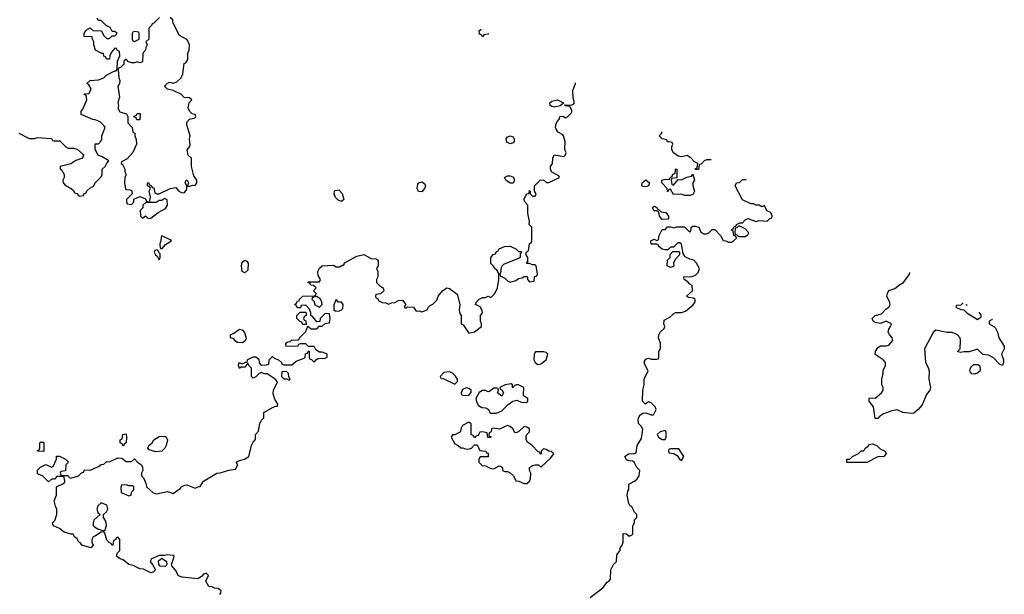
# Model space of a CAD drawing. Header units: inches. Extents: x 2380053 to 2584298, y 380219 to 546618.
# Tile 718 of 788: x 2525300 to 2532425, y 492973 to 497131. Entities that reach past the tile are written whole.
import ezdxf

# ---------------------------------------------------------------- set-up
doc = ezdxf.new("R2010")
doc.units = ezdxf.units.IN
doc.header["$MEASUREMENT"] = 0
doc.layers.add('C5429', color=7, linetype='Continuous')
doc.layers.add('C5439', color=7, linetype='Continuous')

msp = doc.modelspace()

# ---------------------------------------------------------------- linework, layer by layer
at = {"layer": 'C5429', "color": 2}
for points, elevation in [([(2525294, 496310), (2525370, 496272), (2525410, 496271.3), (2525430, 496278), (2525530, 496272), (2525538, 496258), (2525550, 496254), (2525590, 496254), (2525634, 496210), (2525650, 496202), (2525690, 496202), (2525715.3, 496195.3), (2525758, 496158), (2525762, 496150), (2525754, 496130), (2525706.8, 496113.2), (2525670, 496089), (2525594, 496070), (2525594, 496050), (2525603.6, 496043.6), (2525622, 496010), (2525622, 495990), (2525612, 495970), (2525614, 495950), (2525631.6, 495931.6), (2525674, 495910), (2525692.7, 495892.7), (2525698, 495878), (2525712.7, 495872.7), (2525730, 495854), (2525762, 495858), (2525767.3, 495872.7), (2525782, 495878), (2525787.3, 495892.7), (2525807.3, 495912.7), (2525834.6, 495925.4), (2525850, 495954), (2525890, 495994), (2525898, 496010), (2525898, 496050), (2525918, 496070), (2525930, 496094), (2525946, 496110), (2525898, 496138), (2525868, 496150), (2525847.3, 496192.7), (2525847.3, 496232.7), (2525870, 496234), (2525890, 496254), (2525894.6, 496265.4), (2525895.3, 496290), (2525918, 496350), (2525910, 496366), (2525886, 496390), (2525870, 496398), (2525847.3, 496407.3), (2525830, 496408), (2525746, 496446), (2525746, 496470), (2525756.4, 496483.6), (2525786, 496550), (2525782, 496582), (2525766, 496590), (2525770, 496594), (2525802, 496598), (2525818, 496630), (2525800.4, 496660.4), (2525786, 496670), (2525810, 496691), (2525870, 496696), (2525910, 496711.3), (2525930, 496731), (2525990, 496762), (2525998, 496762), (2526006, 496770), (2526008.4, 496831.6), (2526026, 496870), (2526022, 496902), (2526007.3, 496907.3), (2526002, 496922), (2525990, 496926), (2525963.6, 496896.4), (2525952, 496870), (2525950, 496846), (2525930, 496846), (2525922, 496862), (2525910, 496866), (2525906, 496886), (2525894, 496886), (2525848.7, 496910), (2525838, 496950), (2525838, 496970), (2525826, 496994), (2525826, 497006), (2525768, 497010), (2525768, 497030), (2525778, 497050), (2525790, 497062), (2525810, 497072), (2525830, 497054), (2525891.6, 497051.6), (2525910, 497014), (2525930, 496994), (2525950, 496994), (2525970, 497014), (2525990, 497014), (2526006, 497030), (2525990, 497046), (2525970, 497046), (2525954, 497074), (2525926, 497090), (2525890, 497126), (2525870, 497126), (2525862, 497142)], 46), ([(2526312.7, 497147.3), (2526270, 497106), (2526258, 497102), (2526254, 497090), (2526234, 497070), (2526234, 496990), (2526214, 496970), (2526222, 496950), (2526212, 496930), (2526211.3, 496910), (2526192, 496890), (2526190, 496826), (2526170, 496818), (2526150, 496826), (2526130, 496818), (2526110, 496818), (2526087.3, 496827.3), (2526070, 496846), (2526054, 496830), (2526054, 496810), (2526030, 496786), (2526018, 496782), (2526014, 496770), (2526018, 496710), (2526024.7, 496690), (2526022, 496670), (2526011.3, 496650), (2526022.8, 496570), (2526011.1, 496531.1), (2526014.8, 496510), (2526011, 496490), (2526024, 496464), (2526074, 496450), (2526082, 496430), (2526083.6, 496383.6), (2526114, 496350), (2526118, 496318), (2526134, 496310), (2526134, 496290), (2526143.6, 496263.6), (2526144.7, 496230), (2526118, 496170), (2526076.9, 496123.1), (2526038, 496102), (2526034, 496090), (2526043.6, 496083.6), (2526062, 496050), (2526062, 496030), (2526072, 496010), (2526062, 495990), (2526058, 495950), (2526066, 495906), (2526070, 495902), (2526099.6, 495899.6), (2526110, 495894), (2526112.7, 495887.3), (2526114, 495870), (2526074, 495830), (2526074, 495810), (2526078, 495798), (2526110, 495794), (2526126, 495810), (2526127.3, 495832.7), (2526170, 495852), (2526210, 495834), (2526218, 495818), (2526230, 495814), (2526242, 495818), (2526248, 495850), (2526238, 495890), (2526246, 495910), (2526242, 495922), (2526226, 495930), (2526226, 495950), (2526228.9, 495951.1), (2526234, 495950), (2526238, 495938), (2526254, 495930), (2526258, 495918), (2526270, 495914), (2526278, 495878), (2526292, 495872), (2526310, 495871.3), (2526389.5, 495910.5), (2526430, 495916), (2526452, 495890), (2526470, 495881), (2526490, 495878), (2526505.2, 495894.8), (2526509.2, 495910), (2526508.9, 495928.9), (2526498, 495950), (2526506, 495970), (2526511.1, 495971.1), (2526522, 495950), (2526514, 495930), (2526523.6, 495923.6), (2526550, 495934), (2526570, 495932), (2526582, 495950), (2526582, 495970), (2526560.2, 496000.2), (2526544, 496070), (2526544, 496130), (2526519.3, 496150), (2526512.7, 496190), (2526528.7, 496210), (2526533.6, 496226.4), (2526529, 496270), (2526533.2, 496290), (2526509, 496370), (2526508.7, 496390), (2526529.1, 496410.9), (2526570, 496422), (2526575.3, 496430), (2526570, 496446), (2526548.9, 496448.9), (2526530, 496468), (2526519, 496490), (2526526, 496530), (2526546, 496550), (2526530, 496566), (2526490, 496568), (2526470, 496588.7), (2526410, 496618), (2526369.3, 496629.3), (2526348, 496650), (2526368.9, 496671.1), (2526390, 496678), (2526410, 496671.3), (2526438, 496682), (2526468.9, 496711.1), (2526480.4, 496739.6), (2526490, 496814), (2526502, 496818), (2526516.4, 496843.6), (2526518, 496890), (2526526, 496910), (2526528, 496950), (2526518, 496978), (2526510, 496988), (2526456.4, 497016.4), (2526408.7, 497110), (2526408, 497130), (2526390, 497148)], 46), ([(2528650, 497006), (2528642, 497022), (2528627.3, 497027.3), (2528626, 497050), (2528638.7, 497062.7)], 42), ([(2528694, 497031.3), (2528694, 497030), (2528690, 497026), (2528658, 497022), (2528650, 497006)], 42), ([(2526748, 492972), (2526756.4, 492983.6), (2526758, 492998), (2526736.4, 493016.4), (2526710, 493018), (2526690, 493028), (2526669, 493029), (2526648, 493068), (2526666, 493110), (2526650, 493126), (2526630, 493118), (2526616.9, 493103.1), (2526590, 493086), (2526476.4, 493096.4), (2526450, 493106), (2526428.9, 493148.9), (2526400.4, 493180.4), (2526398, 493190), (2526416.4, 493236.4), (2526418, 493250), (2526410, 493255.3), (2526370, 493259), (2526350, 493254), (2526310, 493255.3), (2526254, 493230), (2526244.7, 493210), (2526262, 493190), (2526282, 493150), (2526265.4, 493134.6), (2526250, 493129), (2526195.5, 493155.5), (2526170, 493157.2), (2526122, 493182), (2526090, 493189.2), (2526050, 493224), (2526028, 493230), (2526002, 493250), (2526007.3, 493272.7), (2526026, 493290), (2526026, 493370), (2526010, 493386), (2525998, 493382), (2525992.7, 493367.3), (2525978, 493362), (2525974, 493330), (2525970, 493326), (2525962, 493342), (2525950, 493346), (2525930, 493366), (2525916.4, 493416.4), (2525910, 493426), (2525890, 493422), (2525850, 493395.3), (2525831.6, 493388.4), (2525822, 493370), (2525822, 493350), (2525831.1, 493328.9), (2525814, 493310), (2525750, 493328.7), (2525742, 493342), (2525728.7, 493350), (2525715.3, 493375.3), (2525698, 493390), (2525688.4, 493408.4), (2525671.6, 493408.4), (2525622, 493422), (2525588.9, 493448.9), (2525546, 493470), (2525540.4, 493480.4), (2525538, 493490), (2525553.6, 493506.4), (2525569, 493550), (2525569, 493590), (2525559, 493610), (2525548.7, 493650), (2525566, 493690), (2525566, 493750), (2525622, 493778), (2525626, 493790), (2525622, 493822), (2525610, 493826), (2525570, 493826), (2525552.7, 493807.3), (2525530, 493806), (2525510, 493786), (2525466, 493830), (2525430, 493846), (2525428.4, 493871.6), (2525450, 493894), (2525490, 493912), (2525530, 493894), (2525542, 493898), (2525566, 493950), (2525567.3, 493972.7), (2525587.3, 493972.7), (2525631.6, 493951.6), (2525654, 493930), (2525634, 493910), (2525632.7, 493867.3), (2525598, 493862), (2525594, 493850), (2525598, 493838), (2525610, 493834), (2525650, 493834), (2525658, 493818), (2525670, 493814), (2525726, 493830), (2525747.3, 493852.7), (2525762, 493858), (2525770, 493874), (2525810, 493872), (2525870, 493898), (2525890, 493912), (2525910, 493914), (2525930, 493934), (2525950, 493932), (2526010, 493962), (2526039.6, 493959.6), (2526070, 493934), (2526110, 493934), (2526130, 493954), (2526152, 493930), (2526182, 493910), (2526190, 493894), (2526192, 493870), (2526182, 493850), (2526182, 493830), (2526195.3, 493815.3), (2526216, 493770), (2526218, 493750), (2526266.4, 493706.4), (2526290, 493701), (2526370, 493718), (2526410, 493702), (2526461.2, 493738.8), (2526470, 493751.3), (2526496.4, 493763.6), (2526510, 493764.7), (2526570, 493742), (2526590, 493752), (2526607.3, 493752.7), (2526630, 493792), (2526726, 493850), (2526750, 493851.3), (2526812.7, 493872.7), (2526862, 493878), (2526878, 493910), (2526866, 493930), (2526890, 493942), (2526926, 493950), (2526958, 493970), (2526978, 494050), (2526990, 494074), (2527007.3, 494092.7), (2527006, 494130), (2527027.3, 494152.7), (2527038, 494210), (2527050, 494234), (2527066, 494250), (2527066, 494290), (2527130, 494324.7), (2527154, 494334), (2527166, 494334), (2527168, 494350), (2527145.6, 494385.6), (2527135.3, 494424.7), (2527138, 494450), (2527166, 494510), (2527148, 494530), (2527090, 494568), (2527070, 494568), (2527050, 494578), (2527034, 494570), (2527010, 494546), (2526990, 494538), (2526978, 494550), (2526978, 494610), (2526958, 494630), (2526950, 494646), (2526930, 494618), (2526903.6, 494616.4), (2526890, 494608), (2526884, 494630), (2526889.1, 494650.9), (2526903.6, 494643.6), (2526916.4, 494643.6), (2526934, 494654), (2526946, 494654), (2526950, 494672), (2526990, 494692), (2527010, 494692), (2527030, 494674), (2527032, 494650), (2527039.6, 494639.6), (2527050, 494632), (2527087.3, 494632.7), (2527102, 494638), (2527106, 494670), (2527130, 494694), (2527141, 494681), (2527172, 494670), (2527194, 494650), (2527198, 494638), (2527212.7, 494632.7), (2527270, 494634), (2527300.2, 494659.8), (2527358, 494682), (2527366, 494690), (2527367.3, 494712.7), (2527382, 494718), (2527390, 494734), (2527394, 494730), (2527394, 494690), (2527398, 494678), (2527412.7, 494672.7), (2527430, 494654), (2527447.3, 494672.7), (2527460.4, 494679.6), (2527510, 494682), (2527526, 494690), (2527526, 494710), (2527516.4, 494716.4), (2527490, 494726), (2527470, 494726), (2527442, 494742), (2527430, 494766), (2527390, 494766), (2527370, 494786), (2527330, 494786), (2527318, 494782), (2527310, 494766), (2527226, 494770), (2527226, 494790), (2527240.4, 494799.6), (2527256.4, 494803.6), (2527270, 494814), (2527307.3, 494812.7), (2527322, 494818), (2527326, 494830), (2527370, 494874), (2527386, 494914), (2527410, 494894), (2527450, 494894), (2527467.3, 494912.7), (2527490, 494914), (2527510, 494934), (2527542, 494938), (2527548, 494970), (2527542, 495002), (2527510, 495006), (2527474, 494970), (2527472.7, 494947.3), (2527450, 494946), (2527420.4, 494980.4), (2527406, 494990), (2527406, 495010), (2527396.4, 495036.4), (2527370, 495066), (2527338, 495062), (2527332.7, 495047.3), (2527310, 495046), (2527302, 495062), (2527288, 495070), (2527302, 495078), (2527310, 495094), (2527322, 495098), (2527326, 495110), (2527348.4, 495131.6), (2527430, 495134), (2527442, 495138), (2527446, 495150), (2527426, 495170), (2527446, 495190), (2527427.3, 495207.3), (2527406, 495210), (2527402, 495222), (2527386, 495230), (2527390, 495234), (2527470, 495234), (2527478, 495250), (2527460.4, 495280.4), (2527458, 495310), (2527470, 495334), (2527488.9, 495351.1), (2527570, 495356), (2527590, 495342), (2527616.4, 495343.6), (2527634, 495354), (2527646, 495354), (2527650, 495372), (2527740.4, 495419.6), (2527790, 495432), (2527843.6, 495403.6), (2527879.6, 495399.6), (2527894, 495390), (2527894, 495350), (2527882, 495330), (2527892, 495310), (2527892, 495270), (2527882, 495250), (2527882, 495230), (2527905.4, 495205.4), (2527931.1, 495191.1), (2527934, 495170), (2527910, 495148), (2527878, 495142), (2527874, 495130), (2527878, 495118), (2527890, 495114), (2527898, 495098), (2527923.6, 495083.6), (2527950, 495082), (2527970, 495072), (2527990, 495082), (2528014.6, 495085.4), (2528040.4, 495099.6), (2528070, 495102), (2528094, 495070), (2528083.6, 495056.4), (2528085.4, 495045.4), (2528096.4, 495043.6), (2528106, 495054), (2528150, 495051.3), (2528170, 495022), (2528190, 495024.7), (2528210, 495018), (2528248.4, 495031.6), (2528258, 495050), (2528270, 495062), (2528290, 495072), (2528318, 495102), (2528328.7, 495130), (2528359, 495170), (2528390, 495190.8), (2528410, 495186), (2528465.4, 495145.4), (2528486, 495070), (2528481, 495030), (2528485.4, 495005.4), (2528494, 494990), (2528494, 494930), (2528510, 494922), (2528550, 494862), (2528590, 494872), (2528642, 494910), (2528642, 494930), (2528635.3, 494950), (2528635.3, 494990), (2528648, 495010), (2528647.3, 495027.3), (2528632.9, 495052.9), (2528598, 495070), (2528606, 495090), (2528626, 495110), (2528650, 495122), (2528670, 495122), (2528690, 495131), (2528710, 495122), (2528738, 495150), (2528758, 495190), (2528768, 495250), (2528768, 495290), (2528755.3, 495315.3), (2528738, 495330), (2528728.4, 495348.4), (2528710, 495366), (2528708.7, 495411.3), (2528727.3, 495432.7), (2528742, 495438), (2528750, 495454), (2528762, 495458), (2528770, 495474), (2528809.1, 495490.9), (2528850, 495492), (2528890, 495474), (2528910, 495454), (2528930, 495454), (2528934, 495450), (2528922, 495438), (2528922, 495410), (2528915.3, 495404.7), (2528801, 495359), (2528792, 495350), (2528782, 495330), (2528782, 495310), (2528774, 495290), (2528778, 495278), (2528810, 495262), (2528830, 495242), (2528850, 495232), (2528890, 495244.7), (2528910, 495258), (2528936.4, 495263.6), (2528950, 495272), (2528970, 495274), (2528974, 495270), (2528974, 495250), (2528990, 495234), (2529022, 495238), (2529026, 495270), (2529042, 495278), (2529046, 495290), (2529038, 495350), (2529030, 495358), (2529010, 495358), (2528990, 495366), (2528970, 495366), (2528968, 495370), (2528978, 495382), (2528978, 495410), (2528966, 495430), (2528966, 495450), (2528982, 495458), (2528988, 495510), (2529002, 495518), (2529006, 495530), (2529006, 495630), (2528986, 495650), (2528988, 495670), (2528978, 495730), (2528978, 495790), (2528958, 495810), (2528948.7, 495830), (2528970, 495872), (2528986, 495874), (2528990, 495894), (2528994, 495890), (2528994, 495870), (2529010, 495854), (2529030, 495854), (2529038, 495870), (2529026, 495890), (2529026, 495930), (2529066, 495970), (2529090, 495971.3), (2529112.7, 495952.7), (2529130, 495952), (2529206, 495990), (2529202, 496002), (2529150, 496028), (2529142, 496050), (2529142, 496070), (2529155.3, 496090), (2529158, 496130), (2529167.3, 496152.7), (2529238, 496142), (2529250, 496154), (2529255.3, 496170), (2529246, 496190), (2529248, 496250), (2529235.3, 496290), (2529230, 496298), (2529196.4, 496316.4), (2529186, 496330), (2529178, 496350), (2529183.1, 496376.9), (2529190, 496394), (2529207.3, 496412.7), (2529208.9, 496431.1), (2529230, 496434), (2529250, 496422), (2529266, 496430), (2529290, 496454), (2529294.6, 496465.4), (2529295.3, 496475.3), (2529282, 496502), (2529248.4, 496508.4), (2529246, 496514), (2529290, 496512), (2529310, 496522), (2529315.3, 496530), (2529305.2, 496565.2), (2529301.5, 496618.5), (2529322, 496670), (2529322.2, 496674.8)], 42), ([(2530000, 496246.2), (2529988.4, 496248.4), (2529982, 496262), (2529950, 496268), (2529928, 496290), (2529946, 496310), (2529947.1, 496320.1)], 38), ([(2530000, 495902.7), (2529998, 495902), (2529992.7, 495887.3), (2529987.3, 495887.3), (2529986, 495910), (2529946, 495950), (2529946, 495970), (2529970, 495978), (2529990, 495974), (2530000, 495977.3)], 38), ([(2530000, 495476), (2529990, 495466), (2529970, 495466), (2529948, 495470), (2529926, 495490), (2529922, 495502), (2529910, 495506), (2529870, 495506), (2529868, 495530), (2529890, 495542), (2529910, 495534), (2529922, 495538), (2529928, 495570), (2529950, 495614), (2529970, 495614), (2529988.4, 495631.6), (2530000, 495631.8)], 38), ([(2530000, 495343), (2529986, 495350), (2529988, 495390), (2530000, 495403.3)], 38), ([(2529428, 492950), (2529520.2, 493019.8), (2529550, 493062), (2529566, 493070), (2529576.4, 493083.6), (2529578, 493150), (2529598, 493190), (2529618, 493210), (2529620.4, 493259.6), (2529646, 493290), (2529646, 493310), (2529656.4, 493323.6), (2529666, 493350), (2529666, 493410), (2529670, 493414), (2529691.6, 493411.6), (2529710, 493394), (2529734.6, 493405.4), (2529738, 493410), (2529738, 493470), (2529748, 493490), (2529748.4, 493511.6), (2529766, 493530), (2529766, 493550), (2529748.4, 493568.4), (2529730, 493606), (2529715.3, 493615.3), (2529708, 493630), (2529695.3, 493690), (2529700.4, 493719.6), (2529707.3, 493732.7), (2529708, 493770), (2529750, 493791.3), (2529768.7, 493810), (2529782, 493830), (2529788, 493870), (2529766, 493890), (2529746, 493930), (2529736.4, 493936.4), (2529710, 493938), (2529690, 493946), (2529678, 493970), (2529706, 493990), (2529747.3, 493992.7), (2529762, 493998), (2529769, 494051), (2529800.2, 494099.8), (2529808.4, 494168.4), (2529798, 494190), (2529778, 494210), (2529775.3, 494230), (2529779, 494250), (2529790, 494272), (2529810, 494284.7), (2529830, 494286), (2529870, 494272), (2529887.3, 494272.7), (2529906, 494310), (2529898, 494330), (2529870, 494358), (2529850, 494366), (2529828, 494348), (2529806, 494370), (2529808, 494450), (2529819, 494490), (2529818, 494530), (2529848, 494590), (2529820.4, 494640.4), (2529820.4, 494659.6), (2529830, 494674), (2529850, 494682), (2529870, 494674), (2529910, 494674), (2529922, 494678), (2529926, 494690), (2529926, 494730), (2529938, 494750), (2529938, 494790), (2529922, 494830), (2529924, 494850), (2529935.3, 494870), (2529963.1, 494896.9), (2529968.7, 494910), (2529962, 494930), (2529964, 494956), (2530000, 494975.2)], 38), ([(2530000, 494022.7), (2529998, 494022), (2529994, 494010), (2529998, 493998), (2530000, 493997.7)], 38)]:
    msp.add_lwpolyline(points, dxfattribs=dict(at, elevation=elevation))
for points, elevation in [([(2526130, 497046), (2526118, 497042), (2526114, 497030), (2526114, 496990), (2526118, 496978), (2526130, 496974), (2526150, 496982), (2526166, 496990), (2526166, 497030), (2526162, 497042)], 46), ([(2529170, 496499), (2529150, 496502), (2529138, 496510), (2529135.3, 496530), (2529150, 496541), (2529191, 496551), (2529234, 496530), (2529234, 496526), (2529210, 496508)], 42), ([(2526170, 496406), (2526147.3, 496407.3), (2526142, 496422), (2526130, 496426), (2526127.3, 496432.7), (2526142, 496438), (2526150, 496452), (2526171.6, 496451.6)], 46), ([(2528850, 496232.3), (2528824.2, 496244.2), (2528820.9, 496270), (2528830, 496282.8), (2528850, 496290.5), (2528870, 496282.8), (2528878, 496270), (2528878, 496250), (2528870, 496239.3)], 42), ([(2528850, 495948.7), (2528825.2, 495965.2), (2528818, 495970), (2528808, 495990), (2528830, 496001), (2528850, 496000.7), (2528872.4, 495992.4), (2528881, 495970), (2528870, 495948.7)], 42), ([(2528210, 495886), (2528187.2, 495887.2), (2528176, 495910), (2528180.1, 495939.9), (2528189.3, 495950.7), (2528210, 495958.8), (2528230, 495944.7), (2528236.3, 495930), (2528230, 495908.7)], 42), ([(2529830, 495922.7), (2529810, 495924), (2529802, 495930), (2529805.2, 495950), (2529830, 495971.3), (2529858, 495950), (2529850, 495929.3)], 38), ([(2527630, 495815.3), (2527604.5, 495824.5), (2527584.8, 495844.8), (2527576, 495870), (2527579, 495890), (2527584.1, 495895.9), (2527610, 495898.8), (2527633.2, 495873.2), (2527644.7, 495830)], 42), ([(2526350, 495838), (2526330, 495822), (2526310, 495822), (2526288, 495808), (2526212.7, 495807.3), (2526192, 495788), (2526191, 495769), (2526172, 495750), (2526174, 495710), (2526190, 495694), (2526210, 495712), (2526230, 495692), (2526250, 495694), (2526303.2, 495736.8), (2526354.8, 495765.2), (2526369, 495790), (2526368.4, 495828.4)], 46), ([(2529950, 495686), (2529928.7, 495710), (2529928, 495728), (2529922, 495742), (2529908, 495748), (2529890, 495748.7), (2529878, 495770), (2529890, 495782), (2529899.6, 495779.6), (2529914, 495770), (2529918, 495758), (2529930, 495754), (2529942, 495742), (2529975.3, 495735.3), (2529994, 495710), (2529994, 495690), (2529990, 495688)], 38), ([(2526330, 495566), (2526323.6, 495556.4), (2526322, 495530), (2526314, 495510), (2526318, 495478), (2526330, 495474), (2526356.4, 495503.6), (2526398, 495530), (2526390, 495538)], 46), ([(2526290, 495466), (2526278, 495462), (2526274, 495450), (2526282, 495430), (2526298, 495418), (2526310, 495394), (2526318, 495410), (2526318, 495438), (2526307.3, 495447.3), (2526302, 495462)], 46), ([(2526930, 495299), (2526909.6, 495309.6), (2526905.6, 495350), (2526910, 495376), (2526930, 495390.6), (2526944, 495384), (2526954, 495370), (2526950, 495318)], 42), ([(2527450, 495128), (2527418, 495122), (2527414, 495110), (2527431.6, 495091.6), (2527434, 495070), (2527470, 495052), (2527488, 495070), (2527487.3, 495087.3), (2527478, 495110)], 42), ([(2527590, 495106), (2527572.7, 495067.3), (2527572.7, 495032.7), (2527583.6, 495023.6), (2527610, 495022), (2527630, 495032), (2527638, 495042), (2527642, 495070), (2527630, 495088), (2527608, 495088)], 42), ([(2527350, 494926), (2527342, 494942), (2527327.3, 494947.3), (2527306, 494970), (2527306, 494990), (2527330, 495014), (2527370, 495014), (2527374, 495010), (2527374, 494990), (2527358, 494982), (2527354, 494970), (2527358, 494958), (2527371.6, 494951.6), (2527374, 494926), (2527370, 494926)], 42), ([(2526910, 494792.3), (2526875.5, 494795.5), (2526863.2, 494803.2), (2526850, 494822), (2526826, 494830), (2526826, 494850), (2526850, 494862), (2526890, 494892), (2526910, 494886), (2526927.5, 494867.5), (2526937.5, 494837.5), (2526938, 494822), (2526930, 494804)], 42), ([(2529090, 494729), (2529032, 494728), (2529022, 494710), (2529021, 494670), (2529031.3, 494650), (2529050, 494636), (2529070, 494641), (2529108.7, 494670), (2529122, 494710), (2529110, 494722)], 42), ([(2527230, 494586), (2527198, 494582), (2527194, 494550), (2527212.7, 494532.7), (2527232.7, 494532.7), (2527250, 494522), (2527258, 494530), (2527247.3, 494547.3), (2527246, 494570)], 42), ([(2528410, 494582), (2528370, 494578), (2528342, 494550), (2528350, 494534), (2528370, 494532), (2528450, 494494), (2528467.3, 494512.7), (2528468, 494530), (2528452.9, 494552.9), (2528430, 494575.3)], 42), ([(2528856.4, 494496.4), (2528814, 494490), (2528774, 494470), (2528778, 494458), (2528790, 494454), (2528802, 494430), (2528790, 494406), (2528758, 494430), (2528766, 494450), (2528762, 494462), (2528750, 494466), (2528730, 494466), (2528699.6, 494440.4), (2528690, 494438), (2528670, 494448), (2528650, 494448), (2528625.4, 494434.6), (2528602, 494390), (2528605.4, 494365.4), (2528619.6, 494339.6), (2528645.4, 494325.4), (2528670, 494322), (2528691.6, 494311.6), (2528702, 494290), (2528710, 494284.7), (2528750, 494284.7), (2528790, 494302), (2528833.6, 494346.4), (2528869, 494371), (2528898, 494378), (2528930, 494364.7), (2528970, 494362), (2528978, 494370), (2528978, 494390), (2528946, 494410), (2528948, 494470), (2528910, 494488.7), (2528892, 494488), (2528878, 494482), (2528870, 494468), (2528866, 494470), (2528866, 494490)], 42), ([(2528530, 494468), (2528505.4, 494454.6), (2528494, 494430), (2528498, 494418), (2528512.7, 494412.7), (2528550, 494414), (2528567.3, 494432.7), (2528568, 494450), (2528550, 494462)], 42), ([(2528550, 494218), (2528504.7, 494195.3), (2528492, 494170), (2528491.1, 494148.9), (2528450, 494128), (2528432.7, 494127.3), (2528423.6, 494116.4), (2528422, 494110), (2528450, 494062), (2528474, 494050), (2528492.7, 494032.7), (2528507.3, 494032.7), (2528530, 494024.7), (2528554.6, 494025.4), (2528568.4, 494031.6), (2528590, 494054), (2528610, 494054), (2528630, 494014), (2528674, 494010), (2528678, 493998), (2528690, 493994), (2528691.1, 493968.9), (2528632.7, 493967.3), (2528622, 493950), (2528622, 493930), (2528646.4, 493906.4), (2528670, 493902), (2528710, 493884.7), (2528730, 493882), (2528770, 493902), (2528779.6, 493899.6), (2528794, 493890), (2528794, 493870), (2528810, 493862), (2528830, 493862), (2528852, 493850), (2528874, 493830), (2528890, 493794), (2528911.6, 493791.6), (2528950, 493774), (2528970, 493774), (2528988.4, 493791.6), (2528995.3, 493810), (2528998, 493850), (2528988.7, 493868.7), (2528990, 493892), (2529010, 493904.7), (2529030.9, 493910.9), (2529054, 493910), (2529070, 493894), (2529140.4, 493959.6), (2529166, 493990), (2529147.3, 494007.3), (2529130, 494008), (2529110, 494022), (2529090, 494026), (2529074, 494010), (2529074, 493990), (2529070, 493988), (2529062, 494002), (2529050, 494006), (2529009.1, 494049.1), (2528973.6, 494073.6), (2528965.2, 494090), (2528965.6, 494114.4), (2528969.2, 494130.8), (2528988, 494150), (2528988, 494170), (2528970, 494182), (2528950, 494188.7), (2528910.7, 494149.3), (2528890, 494142), (2528883.1, 494143.1), (2528868.7, 494170), (2528850, 494188.7), (2528830, 494194), (2528771.3, 494168.7), (2528725.4, 494174.6), (2528714, 494170), (2528711.3, 494148.7), (2528698, 494142), (2528694, 494130), (2528698, 494118), (2528710, 494114), (2528710, 494108), (2528687.3, 494107.3), (2528682, 494142), (2528650, 494148), (2528630, 494146), (2528616.9, 494123.1), (2528602, 494118), (2528590, 494106), (2528582, 494122), (2528568, 494130), (2528568, 494208)], 42), ([(2529970, 494158), (2529934, 494150), (2529914, 494130), (2529922, 494110), (2529950, 494094), (2529970, 494094), (2529978, 494110), (2529978, 494150)], 38), ([(2525470, 494006), (2525428.4, 494008.4), (2525430, 494014), (2525442, 494018), (2525446, 494030), (2525446, 494070), (2525450, 494074), (2525470, 494074), (2525474, 494070), (2525474, 494010)], 42), ([(2526050, 494046), (2526042, 494062), (2526028.4, 494068.4), (2526028, 494090), (2526042, 494098), (2526046, 494130), (2526070, 494134), (2526074, 494110), (2526072, 494070), (2526058, 494062)], 42), ([(2526284.7, 494004.7), (2526238, 494018), (2526228.7, 494030), (2526235.3, 494050), (2526258, 494070), (2526270, 494091.3), (2526310, 494114.8), (2526350, 494118.8), (2526361, 494110), (2526370.8, 494090), (2526361, 494050), (2526351, 494030), (2526330, 494009)], 42), ([(2526070, 493766), (2526038, 493762), (2526032.7, 493747.3), (2526034, 493710), (2526090, 493684.7), (2526106, 493690), (2526108.4, 493711.6), (2526126, 493730), (2526126, 493750), (2526118, 493758), (2526090, 493758)], 42), ([(2525890, 493635.3), (2525866, 493614), (2525858, 493590), (2525866, 493566), (2525882, 493550), (2525838, 493510), (2525831, 493490), (2525831.3, 493471.3), (2525841, 493461), (2525866.8, 493446.8), (2525910, 493432), (2525919, 493441), (2525929.3, 493470.7), (2525922.9, 493502.9), (2525908, 493530), (2525906, 493550), (2525928, 493570), (2525938, 493590), (2525930, 493618)], 42), ([(2526350, 493175.3), (2526318, 493178), (2526308, 493188), (2526304, 493216), (2526330, 493234), (2526362, 493210), (2526364.7, 493190), (2526359.8, 493180.2)], 42)]:
    msp.add_lwpolyline(points, close=True, dxfattribs=dict(at, elevation=elevation))
at = {"layer": 'C5439', "color": 2}
for points, elevation in [([(2530303.3, 496118), (2530270, 496118), (2530254, 496110), (2530232.7, 496087.3), (2530218, 496082), (2530212, 496048), (2530190, 496046), (2530188, 496052), (2530202, 496058), (2530206, 496090), (2530183.1, 496103.1), (2530158, 496130), (2530130, 496148), (2530090, 496138), (2530064.7, 496144.7), (2530030, 496168), (2530018, 496190), (2530018, 496210), (2530026, 496230), (2530022, 496242), (2530000, 496246.2)], 38), ([(2530000, 495977.3), (2530002, 495978), (2530006, 495990), (2530022, 495998), (2530027.3, 496012.7), (2530042, 496018), (2530046, 496050), (2530050, 496052), (2530054, 496050), (2530054, 495986), (2530018, 495982), (2530014, 495970), (2530018, 495938), (2530030, 495934), (2530066, 495974), (2530090, 495972), (2530128.4, 495991.6), (2530162, 495998), (2530170, 496014), (2530182, 495970), (2530172, 495950), (2530172, 495930), (2530182, 495890), (2530170, 495866), (2530150, 495858), (2530110, 495858), (2530090, 495868), (2530030, 495866), (2530010, 495906), (2530000, 495902.7)], 38), ([(2530000, 495631.8), (2530010, 495632), (2530035.3, 495624.7), (2530052.7, 495632.7), (2530110, 495632), (2530150, 495594), (2530158, 495610), (2530158, 495630), (2530170, 495638), (2530190, 495638), (2530214, 495630), (2530230, 495594), (2530250, 495582), (2530270, 495582), (2530286, 495590), (2530310, 495614), (2530330, 495614), (2530372, 495570), (2530390, 495534), (2530410, 495532), (2530430, 495522), (2530450, 495522), (2530466, 495530), (2530486, 495550), (2530482, 495562), (2530468.4, 495568.4), (2530462, 495602), (2530448, 495610), (2530462, 495618), (2530470, 495634), (2530482, 495638), (2530486, 495650), (2530510, 495662), (2530530, 495662), (2530550, 495682), (2530570, 495692), (2530630, 495671.3), (2530650, 495678), (2530710, 495674), (2530727.3, 495692.7), (2530742, 495698), (2530746, 495710), (2530738, 495730), (2530730, 495738), (2530707.3, 495747.3), (2530690, 495786), (2530670, 495778), (2530650, 495788), (2530630, 495788), (2530610, 495798), (2530590, 495798), (2530530, 495828), (2530478, 495930), (2530486, 495950), (2530508, 495952), (2530530, 495974), (2530557, 495974)], 38), ([(2530000, 494975.2), (2530003.1, 494976.9), (2530030, 495002), (2530048.4, 495011.6), (2530090, 495012), (2530118, 495022), (2530172.9, 495067.1), (2530188, 495090), (2530187.3, 495107.3), (2530176.4, 495116.4), (2530140.4, 495120.4), (2530126, 495130), (2530168, 495170), (2530167.3, 495207.3), (2530150, 495218), (2530135.3, 495235.3), (2530108, 495250), (2530106, 495270), (2530167.3, 495272.7), (2530190, 495282), (2530210, 495302), (2530219, 495330), (2530198, 495370), (2530178, 495390), (2530150, 495398), (2530116.4, 495416.4), (2530100.4, 495440.4), (2530090, 495506), (2530076.4, 495516.4), (2530063.6, 495516.4), (2530030, 495486), (2530010, 495486), (2530000, 495476)], 38), ([(2530000, 495403.3), (2530006, 495410), (2530007.3, 495432.7), (2530027.3, 495452.7), (2530070, 495454), (2530074, 495450), (2530074, 495430), (2530043.6, 495396.4), (2530032, 495370), (2530034, 495350), (2530030, 495346), (2530010, 495338), (2530000, 495343)], 38), ([(2532339.1, 494962.6), (2532338, 494962), (2532314, 494950), (2532314, 494930), (2532350, 494912), (2532359.8, 494899.8), (2532376, 494870), (2532385.5, 494830), (2532422.8, 494770), (2532424.7, 494750), (2532404.7, 494710), (2532418, 494670), (2532418, 494650), (2532411.6, 494628.4), (2532390, 494638), (2532345.6, 494685.6), (2532310, 494704), (2532268.4, 494708.4), (2532230, 494746), (2532170, 494729), (2532131.6, 494728.4), (2532110, 494722), (2532088.4, 494728.4), (2532088, 494732), (2532106, 494750), (2532108, 494810), (2532106, 494830), (2532086, 494850), (2532050, 494868), (2532011.3, 494868.7), (2531930, 494884), (2531910, 494868), (2531846.8, 494750), (2531854.8, 494650), (2531874.4, 494614.4), (2531882, 494590), (2531879.1, 494530), (2531891, 494470), (2531886, 494450), (2531861.6, 494418.4), (2531830, 494345.2), (2531801.6, 494310), (2531770, 494284.7), (2531750, 494282.4), (2531690, 494288), (2531648.7, 494308.7), (2531610, 494301.2), (2531550, 494279), (2531521, 494259), (2531510, 494246), (2531490, 494246), (2531478, 494330), (2531448, 494370), (2531446, 494390), (2531450, 494394), (2531490, 494392), (2531535.3, 494430), (2531548, 494450), (2531548, 494470), (2531538, 494490), (2531538, 494530), (2531548, 494570), (2531548.4, 494591.6), (2531566, 494630), (2531566, 494650), (2531548, 494670), (2531490, 494708), (2531493.2, 494730), (2531510, 494758.8), (2531530, 494770.8), (2531570, 494770.8), (2531590, 494776), (2531617.2, 494810), (2531614, 494830), (2531592.9, 494852.9), (2531585.2, 494870), (2531589.3, 494890.7), (2531602, 494910), (2531608, 494930), (2531570, 494948.7), (2531530, 494934), (2531490, 494941.2), (2531475.3, 494950), (2531468.7, 494970), (2531490, 494991), (2531537.2, 495002.8), (2531570, 495038), (2531588, 495050), (2531598, 495070), (2531596.4, 495083.6), (2531575.3, 495130), (2531579, 495150), (2531589.3, 495170.7), (2531632.9, 495187.1), (2531666.3, 495213.7), (2531695.3, 495230), (2531739, 495290), (2531742.2, 495301.4)], 34), ([(2532127, 495083), (2532110, 495066), (2532078, 495062), (2532074, 495050), (2532110, 495034), (2532132.7, 495032.7), (2532154, 495010), (2532230, 494962), (2532258, 494982), (2532256.4, 494996.4), (2532246, 495010), (2532246, 495015.4)], 34), ([(2532156.9, 495066), (2532150, 495066), (2532147.3, 495071.5)], 34), ([(2530000, 493997.7), (2530032.7, 493992.7), (2530056.9, 493976.9), (2530074, 493950), (2530090, 493942), (2530106, 493970), (2530070, 494026), (2530010, 494026), (2530000, 494022.7)], 38)]:
    msp.add_lwpolyline(points, dxfattribs=dict(at, elevation=elevation))
for points, elevation in [([(2530510, 495638), (2530502, 495638), (2530490, 495626), (2530478, 495622), (2530474, 495590), (2530478, 495578), (2530490, 495574), (2530502, 495562), (2530550, 495562), (2530570, 495574), (2530575.3, 495590), (2530550, 495618)], 38), ([(2532210, 494566.6), (2532190, 494569.3), (2532180.7, 494580.7), (2532176, 494590), (2532180.9, 494610), (2532190, 494626), (2532204.5, 494635.5), (2532235.9, 494635.9), (2532247.1, 494627.1), (2532250.5, 494590), (2532230, 494572.3)], 34), ([(2531290, 493926), (2531286, 493930), (2531286, 493950), (2531308, 493952), (2531326, 493970), (2531369, 493991), (2531390, 494011.3), (2531408, 494012), (2531418, 494030), (2531437.2, 494042.8), (2531450, 494058), (2531470, 494062), (2531490, 494056), (2531502, 494050), (2531526, 494026), (2531562, 494010), (2531571, 493990), (2531554, 493970), (2531510, 493968), (2531430, 493928)], 34)]:
    msp.add_lwpolyline(points, close=True, dxfattribs=dict(at, elevation=elevation))

doc.saveas('drawing.dxf')
